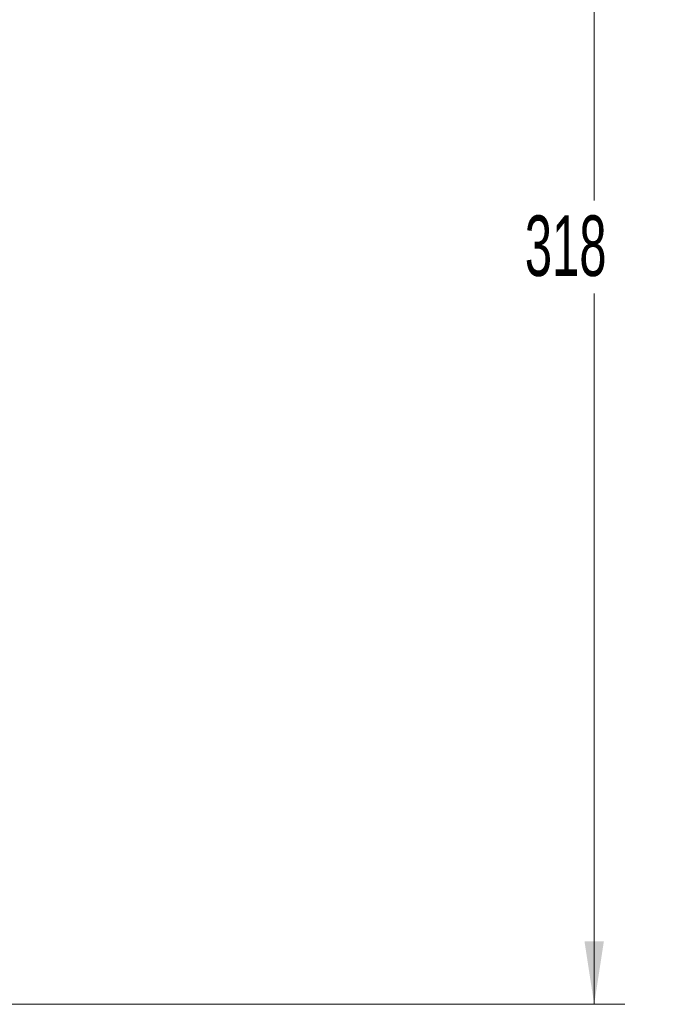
# Model space of a CAD drawing. Header units: millimetres. Extents: x 0 to 1118, y 0 to 864.
# Tile 340 of 372: x 954 to 988, y 393 to 445. Entities that reach past the tile are written whole.
import ezdxf

# ---------------------------------------------------------------- set-up
doc = ezdxf.new("R2010")
doc.units = ezdxf.units.MM
doc.styles.add('SLDTEXTSTYLE3', font='TXT', dxfattribs={"width": 0.605})
doc.dimstyles.new('SLDDIMSTYLE0', dxfattribs={"dimtxt": 3.175, "dimasz": 3.302, "dimexe": 0, "dimexo": 0.0625, "dimgap": 0.79375, "dimtad": 0, "dimtih": 1, "dimtoh": 1, "dimdec": 0, "dimlfac": 4, "dimrnd": 1e-09, "dimzin": 12, "dimdsep": 46, "dimtxsty": 'SLDTEXTSTYLE3', "dimsah": 1, "dimcen": 0.09, "dimadec": 0, "dimazin": 3, "dimtfac": 1, "dimtofl": 0, "dimtmove": 0, "dimatfit": 3, "dimfxl": 1, "dimfrac": 2, "dimtolj": 1, "dimtzin": 12, "dimarcsym": 0})

# ---------------------------------------------------------------- blocks, each defined once
blk = doc.blocks.new('_D_7')
at = {"color": 7, "linetype": 'Continuous', "lineweight": 0}
for p, q in [((826.142, 472.81), (985.875, 472.81)), ((984.275, 472.81), (984.275, 435.497)), ((984.275, 393.31), (984.275, 430.624)), ((911.37, 393.31), (985.875, 393.31))]:
    blk.add_line(p, q, dxfattribs=at)
for points in [[(984.275, 472.81), (983.767, 469.508), (984.783, 469.508)], [(984.275, 393.31), (984.783, 396.612), (983.767, 396.612)]]:
    blk.add_solid(points, dxfattribs=at)
at = {"color": 7, "linetype": 'Continuous', "lineweight": 0, "insert": (980.637, 434.717), "char_height": 3.175, "attachment_point": 1, "style": 'SLDTEXTSTYLE3'}
blk.add_mtext('318', dxfattribs=at)

msp = doc.modelspace()

# ---------------------------------------------------------------- dimensions: what is measured, and where the dimension line sits
at = {"color": 7, "linetype": 'Continuous', "lineweight": 0}
dim = msp.add_linear_dim(base=(984.275, 393.31), p1=(824.542, 472.81), p2=(909.77, 393.31), angle=90, dimstyle='SLDDIMSTYLE0', dxfattribs=at)
dim.commit()
dim.dimension.update_dxf_attribs({"geometry": '_D_7', "text_midpoint": (984.275, 433.06), "dimtype": 160})

doc.saveas('drawing.dxf')
